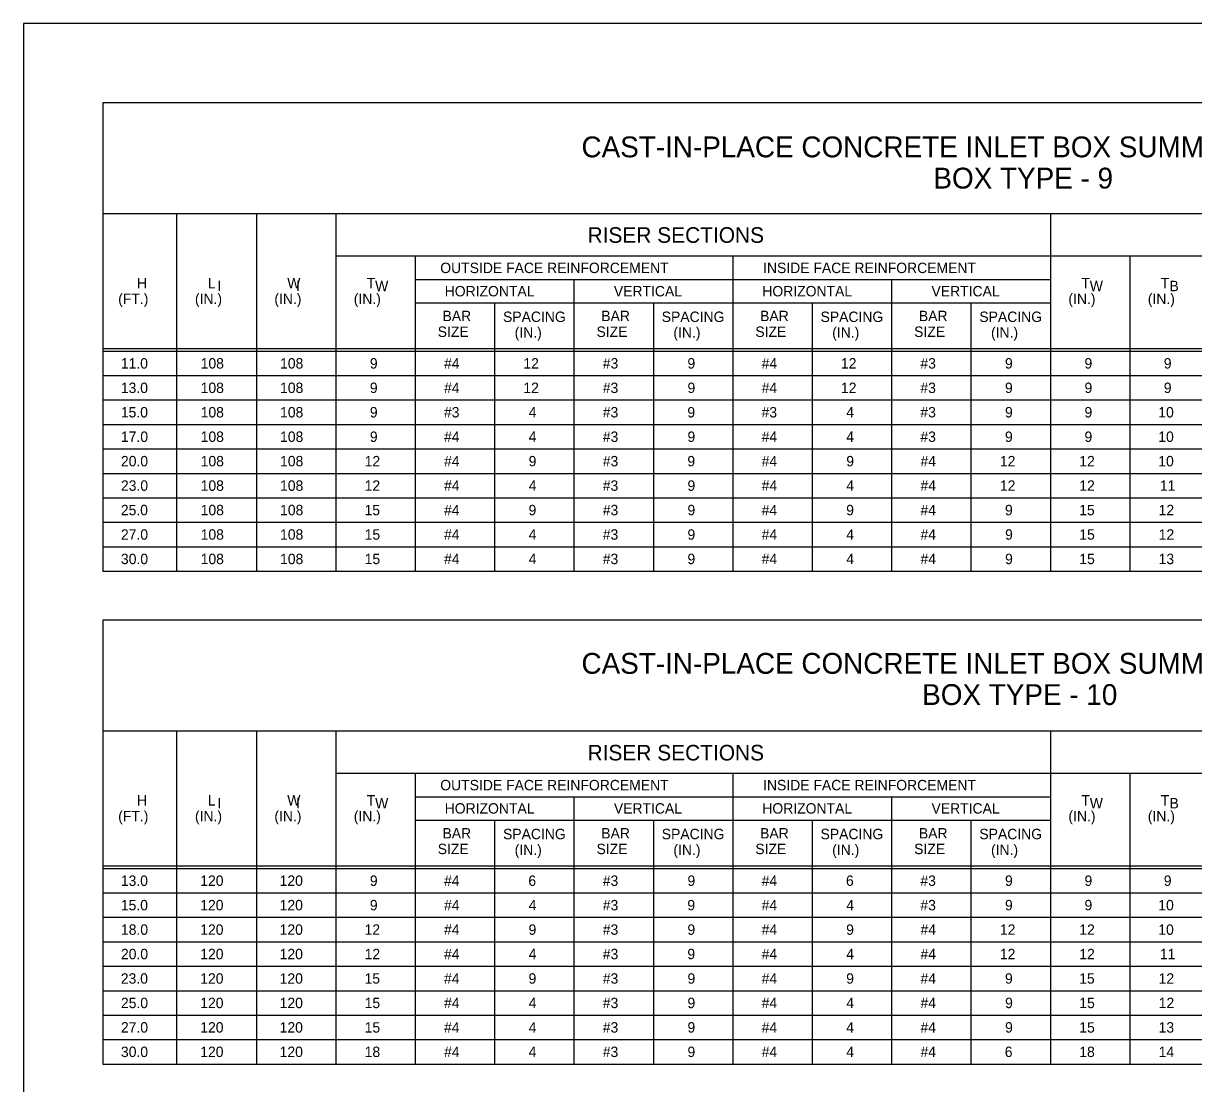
# Model space of a CAD drawing. Extents: x -6420 to 49575, y -4552 to 11624.
# Drawn here: x -774 to 331, y 4726 to 5728 of the extents above; entities that cross this region are included whole.
import ezdxf

# ---------------------------------------------------------------- set-up
doc = ezdxf.new("R2010")
doc.units = 0
doc.layers.add('1', color=7, linetype='Continuous')

msp = doc.modelspace()

# ---------------------------------------------------------------- linework, layer by layer
at = {"layer": '1'}
for p, q in [((1096, 5653.2), (-699, 5653.2)), ((-699, 5653.2), (-699, 5210.7)), ((1096, 5548.2), (-699, 5548.2)), ((-629, 5210.7), (-629, 5548.2)), ((-554, 5548.2), (-554, 5210.7)), ((-479, 5548.2), (-479, 5210.7)), ((196, 5548.2), (196, 5210.7)), ((1096, 5508.2), (-479, 5508.2)), ((-404, 5508.2), (-404, 5210.7)), ((-104, 5508.2), (-104, 5210.7)), ((271, 5508.2), (271, 5210.7)), ((-404, 5486.2), (-104, 5486.2)), ((-254, 5486.2), (-254, 5210.7)), ((-104, 5486.2), (196, 5486.2)), ((46, 5486.2), (46, 5210.7)), ((-404, 5464.2), (-104, 5464.2)), ((-329, 5464.2), (-329, 5210.7)), ((-179, 5464.2), (-179, 5210.7)), ((-104, 5464.2), (196, 5464.2)), ((-29, 5464.2), (-29, 5210.7)), ((121, 5464.2), (121, 5210.7)), ((-699, 5421), (1096, 5421)), ((-699, 5418.5), (1096, 5418.5)), ((-699, 5395.4), (1096, 5395.4)), ((-699, 5372.4), (1096, 5372.4)), ((-699, 5349.3), (1096, 5349.3)), ((-699, 5326.2), (1096, 5326.2)), ((-699, 5303.1), (1096, 5303.1)), ((-699, 5280), (1096, 5280)), ((-699, 5256.9), (1096, 5256.9)), ((-699, 5233.8), (1096, 5233.8)), ((-699, 5210.7), (1096, 5210.7)), ((1096, 5164.5), (-699, 5164.5)), ((-699, 5164.5), (-699, 4745)), ((1096, 5059.5), (-699, 5059.5)), ((-629, 4745), (-629, 5059.5)), ((-554, 5059.5), (-554, 4745)), ((-479, 5059.5), (-479, 4745)), ((196, 5059.5), (196, 4745)), ((1096, 5019.5), (-479, 5019.5)), ((-404, 5019.5), (-404, 4745)), ((-104, 5019.5), (-104, 4745)), ((271, 5019.5), (271, 4745)), ((-404, 4997.5), (-104, 4997.5)), ((-254, 4997.5), (-254, 4745)), ((-104, 4997.5), (196, 4997.5)), ((46, 4997.5), (46, 4745)), ((-404, 4975.5), (-104, 4975.5)), ((-329, 4975.5), (-329, 4745)), ((-179, 4975.5), (-179, 4745)), ((-104, 4975.5), (196, 4975.5)), ((-29, 4975.5), (-29, 4745)), ((121, 4975.5), (121, 4745)), ((-699, 4932.2), (1096, 4932.2)), ((-699, 4929.8), (1096, 4929.8)), ((-699, 4906.7), (1096, 4906.7)), ((-699, 4883.6), (1096, 4883.6)), ((-699, 4860.5), (1096, 4860.5)), ((-699, 4837.4), (1096, 4837.4)), ((-699, 4814.3), (1096, 4814.3)), ((-699, 4791.2), (1096, 4791.2)), ((-699, 4768.1), (1096, 4768.1)), ((-699, 4745), (1096, 4745))]:
    msp.add_line(p, q, dxfattribs=at)
msp.add_lwpolyline([(1804.7, 3877.8), (1804.7, 5728.2), (-774, 5728.2), (-774, 3877.8), (1804.7, 3877.8), (1804.7, 3964.3), (1148.5, 3964.3), (1148.5, 4176.5), (1804.7, 4176.5), (1804.7, 4271.5), (1148.5, 4271.5), (1148.5, 3877.8), (1407.1, 3877.8), (1407.1, 3964.3), (1407.1, 3877.8), (1659.7, 3877.8), (1659.7, 3964.3), (1659.7, 3923.9), (1804.7, 3923.9)], dxfattribs=at)

# ---------------------------------------------------------------- texts
for s, height, p in [('CAST-IN-PLACE CONCRETE INLET BOX SUMMARY TABLE', 19.685, (-246.9, 5601.7)), ('BOX TYPE - 9', 19.685, (85.5, 5572.2)), ('RISER SECTIONS', 14.764, (-241.2, 5520.9)), ('OUTSIDE FACE REINFORCEMENT', 9.843, (-380.3, 5492.3)), ('INSIDE FACE REINFORCEMENT', 9.843, (-75.4, 5492.3)), ('H', 9.84, (-666.8, 5477.9)), ('L ', 9.84, (-599.8, 5477.9)), ('I', 9.84, (-590.7, 5475.4)), ('W ', 9.84, (-524.8, 5477.9)), ('I', 9.84, (-516.4, 5475.4)), ('T ', 9.84, (-449.8, 5477.9)), ('W', 9.84, (-441.8, 5475.2)), ('T ', 9.84, (225.2, 5477.9)), ('W', 9.84, (233.2, 5475.2)), ('T ', 9.84, (300.2, 5477.9)), ('B', 9.84, (308.5, 5475.2)), ('(FT.)', 9.84, (-684.5, 5463.1)), ('(IN.)', 9.84, (-612, 5463.1)), ('(IN.)', 9.84, (-537, 5463.1)), ('(IN.)', 9.84, (-462, 5463.1)), ('HORIZONTAL', 9.84, (-376.1, 5470.3)), ('VERTICAL', 9.84, (-216.3, 5470.3)), ('HORIZONTAL', 9.84, (-76.1, 5470.3)), ('VERTICAL', 9.84, (83.7, 5470.3)), ('(IN.)', 9.84, (213, 5463.1)), ('(IN.)', 9.84, (288, 5463.1)), ('BAR', 9.84, (-378.2, 5446.9)), ('SPACING', 9.84, (-321, 5446.1)), ('BAR', 9.84, (-228.2, 5446.9)), ('SPACING', 9.84, (-171.1, 5446.1)), ('BAR', 9.84, (-78.2, 5446.9)), ('SPACING', 9.84, (-21.1, 5446.1)), ('BAR', 9.84, (71.8, 5446.9)), ('SPACING', 9.84, (128.9, 5446.1)), ('SIZE', 9.84, (-382.7, 5432)), ('(IN.)', 9.84, (-310, 5431.3)), ('SIZE', 9.84, (-232.7, 5432)), ('(IN.)', 9.84, (-160.1, 5431.3)), ('SIZE', 9.84, (-82.7, 5432)), ('(IN.)', 9.84, (-10.1, 5431.3)), ('SIZE', 9.84, (67.3, 5432)), ('(IN.)', 9.84, (139.9, 5431.3)), ('11.0', 9.84, (-682, 5402.1)), ('108', 9.84, (-606.6, 5402.1)), ('108', 9.84, (-531.6, 5402.1)), ('9', 9.84, (-446.8, 5402.1)), ('#4', 9.84, (-376.7, 5402.1)), ('12', 9.84, (-301.8, 5402.1)), ('#3', 9.84, (-226.8, 5402.1)), ('9', 9.84, (-146.8, 5402.1)), ('#4', 9.84, (-76.7, 5402.1)), ('12', 9.84, (-1.8, 5402.1)), ('#3', 9.84, (73.2, 5402.1)), ('9', 9.84, (153.1, 5402.1)), ('9', 9.84, (228.2, 5402.1)), ('9', 9.84, (303.1, 5402.1)), ('13.0', 9.84, (-682, 5379)), ('108', 9.84, (-606.6, 5379)), ('108', 9.84, (-531.6, 5379)), ('9', 9.84, (-446.8, 5379)), ('#4', 9.84, (-376.7, 5379)), ('12', 9.84, (-301.8, 5379)), ('#3', 9.84, (-226.8, 5379)), ('9', 9.84, (-146.8, 5379)), ('#4', 9.84, (-76.7, 5379)), ('12', 9.84, (-1.8, 5379)), ('#3', 9.84, (73.2, 5379)), ('9', 9.84, (153.1, 5379)), ('9', 9.84, (228.2, 5379)), ('9', 9.84, (303.1, 5379)), ('15.0', 9.84, (-682, 5355.9)), ('108', 9.84, (-606.6, 5355.9)), ('108', 9.84, (-531.6, 5355.9)), ('9', 9.84, (-446.8, 5355.9)), ('#3', 9.84, (-376.8, 5355.9)), ('4', 9.84, (-296.8, 5355.9)), ('#3', 9.84, (-226.8, 5355.9)), ('9', 9.84, (-146.9, 5355.9)), ('#3', 9.84, (-76.8, 5355.9)), ('4', 9.84, (3.2, 5355.9)), ('#3', 9.84, (73.2, 5355.9)), ('9', 9.84, (153.1, 5355.9)), ('9', 9.84, (228.2, 5355.9)), ('10', 9.84, (297.9, 5355.9)), ('17.0', 9.84, (-681.9, 5332.8)), ('108', 9.84, (-606.6, 5332.8)), ('108', 9.84, (-531.6, 5332.8)), ('9', 9.84, (-446.8, 5332.8)), ('#4', 9.84, (-376.7, 5332.8)), ('4', 9.84, (-296.8, 5332.8)), ('#3', 9.84, (-226.8, 5332.8)), ('9', 9.84, (-146.8, 5332.8)), ('#4', 9.84, (-76.7, 5332.8)), ('4', 9.84, (3.2, 5332.8)), ('#3', 9.84, (73.2, 5332.8)), ('9', 9.84, (153.1, 5332.8)), ('9', 9.84, (228.2, 5332.8)), ('10', 9.84, (297.9, 5332.8)), ('20.0', 9.84, (-681.9, 5309.7)), ('108', 9.84, (-606.6, 5309.7)), ('108', 9.84, (-531.6, 5309.7)), ('12', 9.84, (-451.7, 5309.7)), ('#4', 9.84, (-376.7, 5309.7)), ('9', 9.84, (-296.8, 5309.7)), ('#3', 9.84, (-226.8, 5309.7)), ('9', 9.84, (-146.9, 5309.7)), ('#4', 9.84, (-76.7, 5309.7)), ('9', 9.84, (3.2, 5309.7)), ('#4', 9.84, (73.3, 5309.7)), ('12', 9.84, (148.3, 5309.7)), ('12', 9.84, (223.3, 5309.7)), ('10', 9.84, (297.9, 5309.7)), ('23.0', 9.84, (-681.9, 5286.6)), ('108', 9.84, (-606.6, 5286.6)), ('108', 9.84, (-531.6, 5286.6)), ('12', 9.84, (-451.7, 5286.6)), ('#4', 9.84, (-376.7, 5286.6)), ('4', 9.84, (-296.8, 5286.6)), ('#3', 9.84, (-226.8, 5286.6)), ('9', 9.84, (-146.8, 5286.6)), ('#4', 9.84, (-76.7, 5286.6)), ('4', 9.84, (3.2, 5286.6)), ('#4', 9.84, (73.3, 5286.6)), ('12', 9.84, (148.3, 5286.6)), ('12', 9.84, (223.3, 5286.6)), ('11', 9.84, (299.4, 5286.6)), ('25.0', 9.84, (-682, 5263.5)), ('108', 9.84, (-606.6, 5263.5)), ('108', 9.84, (-531.6, 5263.5)), ('15', 9.84, (-451.8, 5263.5)), ('#4', 9.84, (-376.7, 5263.5)), ('9', 9.84, (-296.9, 5263.5)), ('#3', 9.84, (-226.8, 5263.5)), ('9', 9.84, (-146.8, 5263.5)), ('#4', 9.84, (-76.7, 5263.5)), ('9', 9.84, (3.1, 5263.5)), ('#4', 9.84, (73.3, 5263.5)), ('9', 9.84, (153.1, 5263.5)), ('15', 9.84, (223.2, 5263.5)), ('12', 9.84, (298.2, 5263.5)), ('27.0', 9.84, (-681.9, 5240.4)), ('108', 9.84, (-606.6, 5240.4)), ('108', 9.84, (-531.6, 5240.4)), ('15', 9.84, (-451.7, 5240.4)), ('#4', 9.84, (-376.7, 5240.4)), ('4', 9.84, (-296.8, 5240.4)), ('#3', 9.84, (-226.8, 5240.4)), ('9', 9.84, (-146.8, 5240.4)), ('#4', 9.84, (-76.7, 5240.4)), ('4', 9.84, (3.2, 5240.4)), ('#4', 9.84, (73.3, 5240.4)), ('9', 9.84, (153.2, 5240.4)), ('15', 9.84, (223.3, 5240.4)), ('12', 9.84, (298.3, 5240.4)), ('30.0', 9.84, (-681.9, 5217.3)), ('108', 9.84, (-606.6, 5217.3)), ('108', 9.84, (-531.6, 5217.3)), ('15', 9.84, (-451.7, 5217.3)), ('#4', 9.84, (-376.7, 5217.3)), ('4', 9.84, (-296.8, 5217.3)), ('#3', 9.84, (-226.8, 5217.3)), ('9', 9.84, (-146.8, 5217.3)), ('#4', 9.84, (-76.7, 5217.3)), ('4', 9.84, (3.2, 5217.3)), ('#4', 9.84, (73.3, 5217.3)), ('9', 9.84, (153.2, 5217.3)), ('15', 9.84, (223.3, 5217.3)), ('13', 9.84, (298.2, 5217.3)), ('CAST-IN-PLACE CONCRETE INLET BOX SUMMARY TABLE', 19.685, (-246.9, 5113.7)), ('BOX TYPE - 10', 19.685, (74.9, 5084.2)), ('RISER SECTIONS', 14.764, (-241.2, 5031.8)), ('OUTSIDE FACE REINFORCEMENT', 9.843, (-380.3, 5003.6)), ('INSIDE FACE REINFORCEMENT', 9.843, (-75.4, 5003.6)), ('H', 9.84, (-666.8, 4989.2)), ('L ', 9.84, (-599.8, 4989.2)), ('I', 9.84, (-590.7, 4986.6)), ('W ', 9.84, (-524.8, 4989.2)), ('I', 9.84, (-516.4, 4986.7)), ('T ', 9.84, (-449.8, 4989.2)), ('W', 9.84, (-441.8, 4986.5)), ('T ', 9.84, (225.2, 4989.2)), ('W', 9.84, (233.2, 4986.5)), ('T ', 9.84, (300.2, 4989.2)), ('B', 9.84, (308.5, 4986.5)), ('HORIZONTAL', 9.84, (-376.1, 4981.6)), ('VERTICAL', 9.84, (-216.3, 4981.6)), ('HORIZONTAL', 9.84, (-76.1, 4981.6)), ('VERTICAL', 9.84, (83.7, 4981.6)), ('(FT.)', 9.84, (-684.5, 4974.3)), ('(IN.)', 9.84, (-612, 4974.3)), ('(IN.)', 9.84, (-537, 4974.3)), ('(IN.)', 9.84, (-462, 4974.3)), ('(IN.)', 9.84, (213, 4974.3)), ('(IN.)', 9.84, (288, 4974.3)), ('BAR', 9.84, (-378.2, 4958.1)), ('SPACING', 9.84, (-321, 4957.4)), ('BAR', 9.84, (-228.2, 4958.1)), ('SPACING', 9.84, (-171.1, 4957.4)), ('BAR', 9.84, (-78.2, 4958.1)), ('SPACING', 9.84, (-21.1, 4957.4)), ('BAR', 9.84, (71.8, 4958.1)), ('SPACING', 9.84, (128.9, 4957.4)), ('SIZE', 9.84, (-382.7, 4943.3)), ('(IN.)', 9.84, (-310, 4942.5)), ('SIZE', 9.84, (-232.7, 4943.3)), ('(IN.)', 9.84, (-160.1, 4942.5)), ('SIZE', 9.84, (-82.7, 4943.3)), ('(IN.)', 9.84, (-10.1, 4942.5)), ('SIZE', 9.84, (67.3, 4943.3)), ('(IN.)', 9.84, (139.9, 4942.5)), ('13.0', 9.84, (-682, 4913.3)), ('120', 9.84, (-607, 4913.3)), ('120', 9.84, (-532, 4913.3)), ('9', 9.84, (-446.8, 4913.3)), ('#4', 9.84, (-376.7, 4913.3)), ('6', 9.84, (-297.1, 4913.3)), ('#3', 9.84, (-226.8, 4913.3)), ('9', 9.84, (-146.8, 4913.3)), ('#4', 9.84, (-76.7, 4913.3)), ('6', 9.84, (2.9, 4913.3)), ('#3', 9.84, (73.2, 4913.3)), ('9', 9.84, (153.1, 4913.3)), ('9', 9.84, (228.2, 4913.3)), ('9', 9.84, (303.1, 4913.3)), ('15.0', 9.84, (-682, 4890.2)), ('120', 9.84, (-607, 4890.2)), ('120', 9.84, (-532, 4890.2)), ('9', 9.84, (-446.8, 4890.2)), ('#4', 9.84, (-376.7, 4890.2)), ('4', 9.84, (-296.8, 4890.2)), ('#3', 9.84, (-226.8, 4890.2)), ('9', 9.84, (-146.9, 4890.2)), ('#4', 9.84, (-76.7, 4890.2)), ('4', 9.84, (3.2, 4890.2)), ('#3', 9.84, (73.2, 4890.2)), ('9', 9.84, (153.1, 4890.2)), ('9', 9.84, (228.2, 4890.2)), ('10', 9.84, (297.9, 4890.2)), ('18.0', 9.84, (-681.9, 4867.1)), ('120', 9.84, (-607, 4867.1)), ('120', 9.84, (-532, 4867.1)), ('12', 9.84, (-451.8, 4867.1)), ('#4', 9.84, (-376.7, 4867.1)), ('9', 9.84, (-296.9, 4867.1)), ('#3', 9.84, (-226.8, 4867.1)), ('9', 9.84, (-146.8, 4867.1)), ('#4', 9.84, (-76.7, 4867.1)), ('9', 9.84, (3.1, 4867.1)), ('#4', 9.84, (73.3, 4867.1)), ('12', 9.84, (148.3, 4867.1)), ('12', 9.84, (223.3, 4867.1)), ('10', 9.84, (297.9, 4867.1)), ('20.0', 9.84, (-681.9, 4844)), ('120', 9.84, (-607, 4844)), ('120', 9.84, (-532, 4844)), ('12', 9.84, (-451.7, 4844)), ('#4', 9.84, (-376.7, 4844)), ('4', 9.84, (-296.8, 4844)), ('#3', 9.84, (-226.8, 4844)), ('9', 9.84, (-146.9, 4844)), ('#4', 9.84, (-76.7, 4844)), ('4', 9.84, (3.2, 4844)), ('#4', 9.84, (73.3, 4844)), ('12', 9.84, (148.3, 4844)), ('12', 9.84, (223.3, 4844)), ('11', 9.84, (299.4, 4844)), ('23.0', 9.84, (-682, 4820.9)), ('120', 9.84, (-607, 4820.9)), ('120', 9.84, (-532, 4820.9)), ('15', 9.84, (-451.8, 4820.9)), ('#4', 9.84, (-376.7, 4820.9)), ('9', 9.84, (-296.9, 4820.9)), ('#3', 9.84, (-226.8, 4820.9)), ('9', 9.84, (-146.8, 4820.9)), ('#4', 9.84, (-76.7, 4820.9)), ('9', 9.84, (3.1, 4820.9)), ('#4', 9.84, (73.3, 4820.9)), ('9', 9.84, (153.1, 4820.9)), ('15', 9.84, (223.2, 4820.9)), ('12', 9.84, (298.2, 4820.9)), ('25.0', 9.84, (-681.9, 4797.8)), ('120', 9.84, (-607, 4797.8)), ('120', 9.84, (-532, 4797.8)), ('15', 9.84, (-451.7, 4797.8)), ('#4', 9.84, (-376.7, 4797.8)), ('4', 9.84, (-296.8, 4797.8)), ('#3', 9.84, (-226.8, 4797.8)), ('9', 9.84, (-146.8, 4797.8)), ('#4', 9.84, (-76.7, 4797.8)), ('4', 9.84, (3.2, 4797.8)), ('#4', 9.84, (73.3, 4797.8)), ('9', 9.84, (153.2, 4797.8)), ('15', 9.84, (223.3, 4797.8)), ('12', 9.84, (298.3, 4797.8)), ('27.0', 9.84, (-681.9, 4774.7)), ('120', 9.84, (-607, 4774.7)), ('120', 9.84, (-532, 4774.7)), ('15', 9.84, (-451.7, 4774.7)), ('#4', 9.84, (-376.7, 4774.7)), ('4', 9.84, (-296.8, 4774.7)), ('#3', 9.84, (-226.8, 4774.7)), ('9', 9.84, (-146.8, 4774.7)), ('#4', 9.84, (-76.7, 4774.7)), ('4', 9.84, (3.2, 4774.7)), ('#4', 9.84, (73.3, 4774.7)), ('9', 9.84, (153.2, 4774.7)), ('15', 9.84, (223.3, 4774.7)), ('13', 9.84, (298.2, 4774.7)), ('30.0', 9.84, (-681.9, 4751.6)), ('120', 9.84, (-607, 4751.6)), ('120', 9.84, (-532, 4751.6)), ('18', 9.84, (-451.7, 4751.6)), ('#4', 9.84, (-376.7, 4751.6)), ('4', 9.84, (-296.8, 4751.6)), ('#3', 9.84, (-226.8, 4751.6)), ('9', 9.84, (-146.8, 4751.6)), ('#4', 9.84, (-76.7, 4751.6)), ('4', 9.84, (3.2, 4751.6)), ('#4', 9.84, (73.3, 4751.6)), ('6', 9.84, (152.9, 4751.6)), ('18', 9.84, (223.3, 4751.6)), ('14', 9.84, (298.3, 4751.6))]:
    msp.add_text(s, height=height, dxfattribs=at).set_placement(p)

doc.saveas('drawing.dxf')
